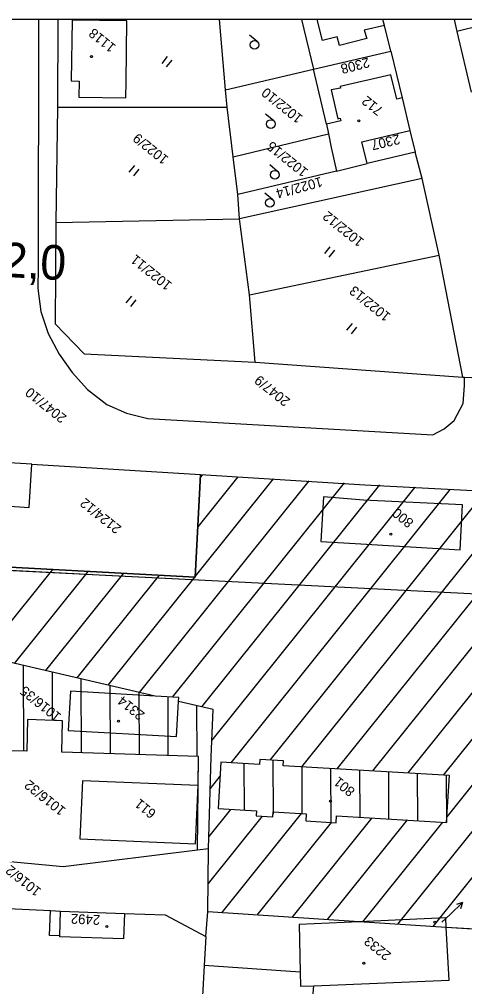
# Model space of a CAD drawing. Extents: x -794765 to -785424, y -1118958 to -1108731.
# Drawn here: x -794655.1 to -794578, y -1110198.8 to -1110031.4 of the extents above; entities that cross this region are included whole.
import ezdxf

# ---------------------------------------------------------------- set-up
doc = ezdxf.new("R2010")
doc.units = 0
for name, color, linetype in [('Level 66', 7, 'Continuous'), ('Level 71', 7, 'Continuous'), ('Level 73', 7, 'Continuous'), ('Level 75', 7, 'Continuous'), ('Level 76', 7, 'Continuous'), ('Level 77', 7, 'Continuous'), ('Level 78', 7, 'Continuous'), ('Level 79', 7, 'Continuous'), ('Level 80', 7, 'Continuous'), ('Vrstva 1', 7, 'Continuous'), ('Vrstva 53', 7, 'Continuous')]:
    doc.layers.add(name, color=color, linetype=linetype)

msp = doc.modelspace()

# ---------------------------------------------------------------- linework, layer by layer
at = {"layer": 'Level 66'}
for p, q in [((-794613.93, -1110035.27), (-794615.29, -1110034.17)), ((-794629.52, -1110037.9), (-794630.46, -1110039.07)), ((-794628.74, -1110038.52), (-794629.68, -1110039.69)), ((-794611.12, -1110048.97), (-794612.49, -1110047.88)), ((-794635.2, -1110056.73), (-794636.14, -1110057.9)), ((-794610.41, -1110057.75), (-794611.77, -1110056.65)), ((-794634.42, -1110057.35), (-794635.36, -1110058.52)), ((-794611.27, -1110062.62), (-794612.64, -1110061.52)), ((-794601.37, -1110070.79), (-794602.31, -1110071.96)), ((-794600.59, -1110071.41), (-794601.53, -1110072.58)), ((-794635.72, -1110079.34), (-794636.66, -1110080.51)), ((-794634.94, -1110079.97), (-794635.88, -1110081.14)), ((-794597.52, -1110084.09), (-794598.46, -1110085.26)), ((-794596.74, -1110084.71), (-794597.68, -1110085.88))]:
    msp.add_line(p, q, dxfattribs=at)
for centre in [(-794614.4, -1110035.85), (-794611.59, -1110049.56), (-794610.88, -1110058.33), (-794611.74, -1110063.2)]:
    msp.add_circle(centre, 0.75, dxfattribs=at)
at = {"layer": 'Level 71'}
msp.add_lwpolyline([(-793908.08, -1110031.45), (-794753.93, -1110031.45), (-794753.93, -1110332.22), (-793908.08, -1110332.22)], dxfattribs=at)
at = {"layer": 'Level 75'}
for p, q in [((-794648.43, -1110031.45), (-794648.48, -1110046.64)), ((-794619.4, -1110043.67), (-794620.46, -1110031.45)), ((-794579.86, -1110031.45), (-794579.37, -1110033.55)), ((-794579.37, -1110033.55), (-794576.89, -1110044.07)), ((-794604.21, -1110040.08), (-794590.83, -1110036.93)), ((-794590.83, -1110036.93), (-794588.87, -1110045.03)), ((-794619.4, -1110043.67), (-794604.21, -1110040.08)), ((-794601.97, -1110049.6), (-794604.21, -1110040.08)), ((-794619.14, -1110046.67), (-794619.4, -1110043.67)), ((-794588.87, -1110045.03), (-794587.51, -1110050.67)), ((-794648.48, -1110046.64), (-794648.77, -1110066.58)), ((-794648.48, -1110046.64), (-794619.14, -1110046.67)), ((-794618.1, -1110055.22), (-794619.14, -1110046.67)), ((-794601.97, -1110049.6), (-794601.61, -1110051.27)), ((-794618.1, -1110055.22), (-794601.61, -1110051.27)), ((-794587.51, -1110050.67), (-794586.61, -1110054.44)), ((-794617.3, -1110061.76), (-794618.1, -1110055.22)), ((-794586.61, -1110054.44), (-794594.88, -1110056.41)), ((-794585.37, -1110059), (-794586.61, -1110054.44)), ((-794600.24, -1110057.69), (-794594.88, -1110056.41)), ((-794600.24, -1110057.69), (-794617.3, -1110061.76)), ((-794585.37, -1110059), (-794616.98, -1110065.99)), ((-794582.47, -1110072.27), (-794585.37, -1110059)), ((-794616.98, -1110065.99), (-794617.3, -1110061.76)), ((-794648.77, -1110066.58), (-794616.98, -1110065.99)), ((-794615.27, -1110079.1), (-794616.98, -1110065.99)), ((-794615.27, -1110079.1), (-794582.47, -1110072.27)), ((-794578.34, -1110093.34), (-794582.47, -1110072.27)), ((-794614.27, -1110090.75), (-794615.27, -1110079.1)), ((-794614.27, -1110090.75), (-794578.34, -1110093.34)), ((-794578.34, -1110093.34), (-794578.06, -1110093.35)), ((-794578.06, -1110093.35), (-794570.99, -1110093.75)), ((-794578.06, -1110094.79), (-794578.06, -1110093.35)), ((-794632.89, -1110100.54), (-794583.55, -1110103.32)), ((-794652.92, -1110108.41), (-794623.78, -1110110.22)), ((-794631.62, -1110148.56), (-794657.56, -1110142.52)), ((-794622.39, -1110174.98), (-794624.3, -1110175.22)), ((-794622.48, -1110185.91), (-794622.39, -1110174.98)), ((-794647.96, -1110185.76), (-794636.91, -1110186.18)), ((-794622.85, -1110190.14), (-794622.48, -1110185.91)), ((-794596.31, -1110187.6), (-794622.48, -1110185.91)), ((-794581.21, -1110188.58), (-794596.31, -1110187.6)), ((-794567.7, -1110189.45), (-794581.21, -1110188.58)), ((-794607.59, -1110236.97), (-794604.12, -1110198.67))]:
    msp.add_line(p, q, dxfattribs=at)
for points in [[(-794651.78, -1110031.45), (-794651.79, -1110032.16), (-794651.85, -1110074.32), (-794651.91, -1110078.04), (-794651.38, -1110082), (-794650.13, -1110085.79), (-794648.24, -1110089.36), (-794645.94, -1110092.57), (-794643.33, -1110095.49), (-794639.94, -1110098.07), (-794636.54, -1110099.59), (-794632.89, -1110100.54)], [(-794636.49, -1110031.72), (-794645.98, -1110031.58), (-794646.12, -1110042.11), (-794644.77, -1110042.13), (-794644.81, -1110044.93), (-794636.65, -1110045.05), (-794636.62, -1110042.24), (-794636.49, -1110031.72)], [(-794606.25, -1110031.45), (-794604.21, -1110040.08)], [(-794590.83, -1110036.93), (-794591.92, -1110032.49), (-794592.17, -1110031.45)], [(-794570.99, -1110031.45), (-794579.37, -1110033.55)], [(-794588.87, -1110045.03), (-794589.77, -1110045.24), (-794590.84, -1110041.07), (-794599.6, -1110043.08), (-794599.54, -1110043.38), (-794601.13, -1110043.64), (-794599.99, -1110048.66), (-794599.59, -1110048.57), (-794599.48, -1110049.03), (-794601.97, -1110049.6)], [(-794601.61, -1110051.27), (-794601.11, -1110053.6), (-794600.24, -1110057.69)], [(-794594.88, -1110056.41), (-794595.85, -1110052.64), (-794587.51, -1110050.67)], [(-794648.77, -1110066.58), (-794648.91, -1110084.11), (-794643.9, -1110089.34), (-794614.27, -1110090.75)], [(-794583.55, -1110103.32), (-794581.58, -1110102.3), (-794579.83, -1110100.84), (-794578.3, -1110097.94), (-794578.06, -1110094.79)], [(-794652.92, -1110108.41), (-794658.9, -1110108.05), (-794658.96, -1110105.17)], [(-794661.09, -1110115.42), (-794653.41, -1110115.92), (-794652.92, -1110108.41)], [(-794623.78, -1110110.22), (-794624.66, -1110127.96), (-794667.48, -1110125.64), (-794667.41, -1110120.77), (-794661.09, -1110115.42)], [(-794623.78, -1110110.22), (-794595.3, -1110111.99), (-794574.38, -1110113.1), (-794572.49, -1110113.2), (-794561.85, -1110113.73)], [(-794602.45, -1110114.1), (-794602.9, -1110121.81), (-794596, -1110122.21), (-794578.81, -1110123.22), (-794578.43, -1110115.47), (-794595.53, -1110114.64), (-794602.45, -1110114.1)], [(-794631.62, -1110148.56), (-794646.27, -1110147.69), (-794646.66, -1110154.49), (-794627.89, -1110155.57), (-794627.57, -1110149.5)], [(-794627.57, -1110149.5), (-794627.53, -1110148.8), (-794631.62, -1110148.56)], [(-794622.39, -1110174.98), (-794621.88, -1110159.06), (-794621.58, -1110150.89), (-794627.57, -1110149.5)], [(-794624.3, -1110175.22), (-794624.16, -1110164.04), (-794624.1, -1110158.99), (-794647.76, -1110158.28), (-794647.65, -1110152.81), (-794653.72, -1110152.63), (-794653.8, -1110158.1), (-794657.19, -1110158)], [(-794605.45, -1110168.94), (-794605.53, -1110170.14), (-794600.28, -1110170.46), (-794600.2, -1110169.25), (-794581.2, -1110170.4), (-794580.65, -1110162.28), (-794609.42, -1110160.63), (-794609.36, -1110159.78), (-794613.51, -1110159.54), (-794613.55, -1110160.4), (-794620.24, -1110160.01), (-794620.71, -1110168.02), (-794614.08, -1110168.41), (-794614.14, -1110169.27), (-794611.23, -1110169.45), (-794611.18, -1110168.59), (-794605.45, -1110168.94)], [(-794644.16, -1110163.19), (-794644.61, -1110173.26), (-794624.6, -1110174.1), (-794624.16, -1110164.04), (-794644.16, -1110163.19)], [(-794624.3, -1110175.22), (-794647.55, -1110178.12), (-794656.69, -1110177.21), (-794657.83, -1110176.53)], [(-794673.58, -1110189.22), (-794670.67, -1110184.69), (-794649.69, -1110185.68), (-794647.96, -1110185.76)], [(-794636.91, -1110186.18), (-794637.08, -1110190.57), (-794648.12, -1110190.24), (-794648.12, -1110190.04), (-794647.96, -1110185.76)], [(-794636.91, -1110186.18), (-794629.86, -1110186.41), (-794622.85, -1110190.14)], [(-794596.31, -1110187.6), (-794606.65, -1110188.07), (-794606.48, -1110196.34), (-794606.42, -1110198.77), (-794604.12, -1110198.67)], [(-794581.21, -1110188.58), (-794581.3, -1110186.92), (-794596.31, -1110187.6)], [(-794604.12, -1110198.67), (-794580.72, -1110197.7), (-794581.21, -1110188.58)], [(-794622.85, -1110190.14), (-794623.12, -1110195.15), (-794624.3, -1110216.26)]]:
    msp.add_lwpolyline(points, dxfattribs=at)
at = {"layer": 'Level 77'}
for p, q in [((-794602.65, -1110035.09), (-794603.56, -1110031.45)), ((-794591.92, -1110032.49), (-794595.43, -1110033.32)), ((-794595.43, -1110033.32), (-794594.98, -1110034.79)), ((-794600.1, -1110034.45), (-794602.65, -1110035.09)), ((-794599.71, -1110035.95), (-794600.1, -1110034.45)), ((-794594.98, -1110034.79), (-794599.71, -1110035.95)), ((-794649.89, -1110189.96), (-794649.69, -1110185.68)), ((-794648.12, -1110190.04), (-794649.89, -1110189.96)), ((-794606.48, -1110196.34), (-794623.12, -1110195.15))]:
    msp.add_line(p, q, dxfattribs=at)
at = {"layer": 'Level 78'}
for p, q in [((-794617.28, -1110110.6), (-794624.23, -1110119.27)), ((-794623.41, -1110110.25), (-794623.81, -1110110.75)), ((-794605.03, -1110111.31), (-794634.38, -1110147.92)), ((-794598.91, -1110111.67), (-794628.63, -1110148.74)), ((-794611.16, -1110110.96), (-794624.65, -1110127.79)), ((-794592.79, -1110112.02), (-794623.58, -1110150.43)), ((-794586.66, -1110112.38), (-794621.78, -1110156.17)), ((-794580.54, -1110112.74), (-794618.52, -1110160.11)), ((-794574.42, -1110113.09), (-794611.74, -1110159.64)), ((-794568.26, -1110113.41), (-794606.27, -1110160.81)), ((-794562.1, -1110113.71), (-794600.14, -1110161.16)), ((-794554.84, -1110112.65), (-794594.01, -1110161.51)), ((-794548.71, -1110113), (-794587.88, -1110161.86)), ((-794542.57, -1110113.34), (-794581.76, -1110162.21)), ((-794531.4, -1110115.39), (-794589.64, -1110188.03)), ((-794537.52, -1110115.04), (-794581.13, -1110169.43)), ((-794525.27, -1110115.74), (-794583.55, -1110188.43)), ((-794649.35, -1110126.62), (-794661.69, -1110142.01)), ((-794643.21, -1110126.95), (-794655.99, -1110142.89)), ((-794637.07, -1110127.28), (-794650.59, -1110144.15)), ((-794630.92, -1110127.62), (-794645.18, -1110145.4)), ((-794624.78, -1110127.95), (-794639.78, -1110146.66)), ((-794654.46, -1110143.25), (-794654.39, -1110158.08)), ((-794649.45, -1110144.41), (-794649.41, -1110152.76)), ((-794644.45, -1110145.58), (-794644.38, -1110158.38)), ((-794639.44, -1110146.74), (-794639.38, -1110158.53)), ((-794634.44, -1110147.91), (-794634.38, -1110158.68)), ((-794629.43, -1110148.69), (-794629.38, -1110158.83)), ((-794624.42, -1110150.23), (-794624.38, -1110158.98)), ((-794616.25, -1110160.24), (-794616.21, -1110168.29)), ((-794611.25, -1110159.67), (-794611.2, -1110168.99)), ((-794606.24, -1110160.81), (-794606.2, -1110168.89)), ((-794620.38, -1110162.43), (-794622.06, -1110164.52)), ((-794601.24, -1110161.1), (-794601.2, -1110170.4)), ((-794596.24, -1110161.38), (-794596.2, -1110169.49)), ((-794591.24, -1110161.67), (-794591.2, -1110169.8)), ((-794586.24, -1110161.96), (-794586.2, -1110170.1)), ((-794581.24, -1110162.24), (-794581.2, -1110170.4)), ((-794618.56, -1110168.15), (-794622.33, -1110172.85)), ((-794606.33, -1110168.88), (-794620.1, -1110186.06)), ((-794613.1, -1110169.33), (-794622.44, -1110180.98)), ((-794601.14, -1110170.41), (-794614.01, -1110186.45)), ((-794594.1, -1110169.62), (-794607.92, -1110186.85)), ((-794587.99, -1110169.99), (-794601.83, -1110187.24)), ((-794581.88, -1110170.36), (-794595.73, -1110187.64))]:
    msp.add_line(p, q, dxfattribs=at)
at = {"layer": 'Level 79'}
for centre in [(-794642.6, -1110037.9), (-794596.33, -1110049.01), (-794590.83, -1110120.53), (-794637.96, -1110152.89), (-794601.24, -1110166.72), (-794583.18, -1110187.68), (-794639.95, -1110188.41), (-794595.48, -1110194.79)]:
    msp.add_circle(centre, 0.175, dxfattribs=at)
at = {"layer": 'Level 80'}
for p, q in [((-794580.57, -1110186.35), (-794578.39, -1110184.29)), ((-794578.39, -1110184.29), (-794579.46, -1110184.61)), ((-794578.39, -1110184.29), (-794578.77, -1110185.34)), ((-794581.99, -1110187.68), (-794580.57, -1110186.35))]:
    msp.add_line(p, q, dxfattribs=at)
at = {"layer": 'Vrstva 1'}
for p, q in [((-794663.14, -1110126.45), (-794639.08, -1110127.67)), ((-794639.08, -1110127.67), (-794621.79, -1110128.54))]:
    msp.add_line(p, q, dxfattribs=at)
msp.add_lwpolyline([(-794696.56, -1110116.48), (-794697.05, -1110125.25), (-794663.14, -1110126.45), (-794621.79, -1110128.54), (-794523.02, -1110133.53)], dxfattribs=at)
at = {"layer": 'Vrstva 53'}
for points in [[(-794720.58, -1110104.19), (-794689.67, -1110104.28), (-794680.42, -1110104.09), (-794680.75, -1110110.33), (-794681.51, -1110110.27), (-794681.68, -1110112.72), (-794682.03, -1110117.77), (-794682.1, -1110118.65), (-794679.79, -1110118.79), (-794673.58, -1110119.19), (-794673.37, -1110114.65), (-794668.24, -1110114.96), (-794661.09, -1110115.42), (-794667.41, -1110120.77), (-794667.48, -1110125.64), (-794624.66, -1110127.96), (-794623.78, -1110110.22), (-794595.3, -1110111.99), (-794574.38, -1110113.1)], [(-794567.7, -1110189.45), (-794581.21, -1110188.58), (-794596.31, -1110187.6), (-794622.48, -1110185.91), (-794622.39, -1110174.98), (-794624.3, -1110175.22), (-794624.1, -1110158.99), (-794647.76, -1110158.28), (-794647.65, -1110152.81), (-794653.72, -1110152.63), (-794653.8, -1110158.1), (-794657.19, -1110158), (-794657.56, -1110142.52), (-794687.15, -1110138.8), (-794694.02, -1110138.43), (-794710.69, -1110137.68)]]:
    msp.add_lwpolyline(points, dxfattribs=at)

# ---------------------------------------------------------------- texts
at = {"layer": 'Level 73'}
msp.add_text('22,0', height=6, rotation=356.6829, dxfattribs=at).set_placement((-794662.77, -1110075.72))
at = {"layer": 'Level 76'}
for s, rotation, p in [('1118', 141.279, (-794638.28, -1110036.02)), ('2308', 194.279, (-794594.73, -1110038.03)), ('1022/10', 141.279, (-794605.91, -1110048.28)), ('712', 141.279, (-794592, -1110046.94)), ('1022/9', 141.279, (-794629.15, -1110055.38)), ('2307', 193.279, (-794589.43, -1110051.31)), ('1022/15', 141.279, (-794605, -1110057.56)), ('1022/14', 195.279, (-794602.91, -1110058.68)), ('1022/12', 141.279, (-794595.31, -1110069.65)), ('1022/11', 141.279, (-794628.55, -1110077.18)), ('1022/13', 141.279, (-794590.7, -1110082.57)), ('2047/9', 141.279, (-794608.11, -1110097.26)), ('2047/10', 141.279, (-794646.79, -1110100.15)), ('2124/12', 141.279, (-794637.31, -1110119.3)), ('800', 141.279, (-794586.72, -1110118.27)), ('1016/35', 141.279, (-794647.71, -1110151.81)), ('2314', 141.279, (-794633.27, -1110151.56)), ('801', 141.279, (-794596.87, -1110164.77)), ('1016/32', 141.279, (-794646.95, -1110168.08)), ('611', 141.279, (-794631.3, -1110168.57)), ('1016/2', 141.279, (-794651.18, -1110182.04)), ('2492', 177.279, (-794641.09, -1110186.47)), ('2233', 141.279, (-794590.62, -1110193.15))]:
    msp.add_text(s, height=1.7, rotation=rotation, dxfattribs=at).set_placement(p)

doc.saveas('drawing.dxf')
